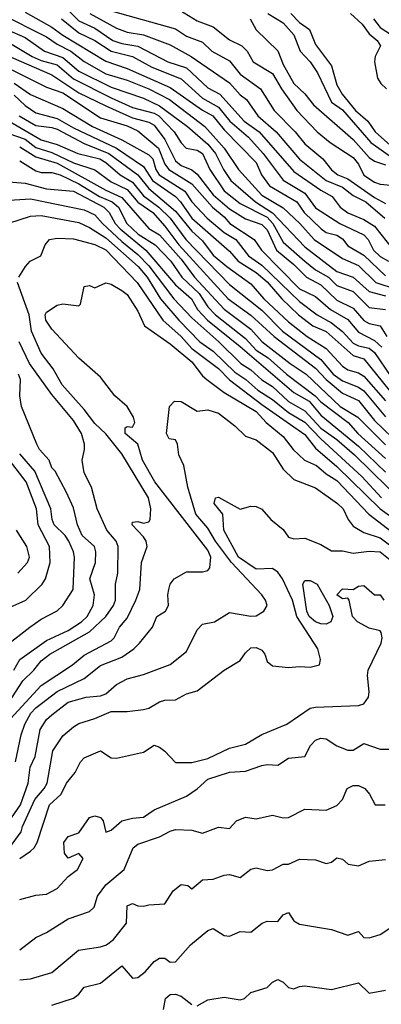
# Model space of a CAD drawing. Header units: metres. Extents: x -51132 to -49532, y -231222 to -229437.
# Tile 391 of 656: x -50544 to -50510, y -230591 to -230499. Entities that reach past the tile are written whole.
import ezdxf

# ---------------------------------------------------------------- set-up
doc = ezdxf.new("R2010")
doc.units = ezdxf.units.M
for name, color, linetype in [('CONTOUR_HALF', 8, 'Continuous'), ('CONTOUR_INDEX', 1, 'Continuous'), ('CONTOUR_INTER', 3, 'Continuous')]:
    doc.layers.add(name, color=color, linetype=linetype)

msp = doc.modelspace()

# ---------------------------------------------------------------- linework, layer by layer
at = {"layer": 'CONTOUR_HALF'}
for points, elevation in [([(-50545.901, -230498.759), (-50541.58, -230500.927), (-50540.58, -230501.609), (-50539.317, -230502.259), (-50538.08, -230503.235), (-50536.08, -230504.368), (-50534.08, -230504.962), (-50532.08, -230505.756), (-50530.139, -230506.759), (-50526.865, -230509.259), (-50525.075, -230511.259), (-50523.735, -230513.259), (-50521.58, -230515.642), (-50519.58, -230516.819), (-50518.046, -230518.259), (-50516.708, -230519.759), (-50514.08, -230521.509), (-50512.58, -230522.157), (-50510.969, -230523.759), (-50509.08, -230524.378)], 61.5), ([(-50537.547, -230498.759), (-50535.08, -230500.124), (-50534.08, -230500.499), (-50532.58, -230500.756), (-50530.08, -230501.674), (-50528.149, -230502.759), (-50524.58, -230505.217), (-50523.58, -230506.31), (-50522.997, -230506.759), (-50521.926, -230508.259), (-50520.242, -230509.759), (-50518.08, -230512.281), (-50515.596, -230514.259), (-50514.08, -230514.894), (-50513.08, -230515.672), (-50511.898, -230516.259), (-50510.143, -230517.759)], 59.5), ([(-50529.58, -230498.203), (-50527.58, -230499.437), (-50526.08, -230499.996), (-50524.58, -230501.218), (-50523.438, -230501.759), (-50522.937, -230502.259), (-50522.365, -230503.259), (-50520.58, -230504.342), (-50519.74, -230505.759), (-50518.313, -230507.759), (-50516.428, -230509.759), (-50515.228, -230510.759), (-50513.08, -230512.126), (-50512.577, -230512.759), (-50512.08, -230513.772), (-50511.08, -230514.43), (-50510.58, -230514.606), (-50509.58, -230514.708)], 58.5), ([(-50521.015, -230498.759), (-50519.58, -230499.629), (-50518.603, -230500.759), (-50518.017, -230502.259), (-50517.081, -230503.259), (-50516.4, -230504.259), (-50515.08, -230506.984), (-50514.08, -230507.706), (-50511.422, -230510.759), (-50509.3, -230512.259)], 57.5), ([(-50513.317, -230498.759), (-50512.249, -230499.759), (-50511.58, -230500.658), (-50510.845, -230501.259), (-50510.528, -230501.759), (-50511.037, -230502.759), (-50511.1, -230503.259), (-50510.8, -230504.759), (-50510.489, -230505.259), (-50509.967, -230505.759)], 56.5), ([(-50540.178, -230499.259), (-50538.58, -230500.572), (-50537.08, -230501.274), (-50535.589, -230502.259), (-50533.58, -230502.766), (-50531.791, -230503.759), (-50529.08, -230504.836), (-50527.08, -230506.615), (-50525.58, -230507.46), (-50524.551, -230508.759), (-50522.806, -230510.259), (-50521.427, -230511.759), (-50519.58, -230514.247), (-50517.58, -230515.457), (-50516.58, -230516.803), (-50514.327, -230518.259), (-50512.08, -230519.311), (-50511.683, -230519.759), (-50511.174, -230520.759), (-50510.58, -230521.345), (-50509.793, -230521.759)], 60.5), ([(-50545.08, -230501.461), (-50542.913, -230502.759), (-50542.08, -230503.124), (-50540.58, -230503.522), (-50539.08, -230504.834), (-50535.58, -230506.595), (-50533.58, -230507.486), (-50531.58, -230508.027), (-50531.147, -230508.259), (-50529.71, -230509.759), (-50529.08, -230510.774), (-50528.615, -230511.259), (-50527.58, -230511.469), (-50527.08, -230511.763), (-50526.412, -230513.259), (-50525.08, -230515.221), (-50523.58, -230516.415), (-50521.08, -230517.692), (-50520.538, -230518.259), (-50519.58, -230520.005), (-50517.58, -230521.777), (-50516.58, -230522.558), (-50515.359, -230523.259), (-50514.58, -230524.017), (-50513.08, -230524.592), (-50511.58, -230526.076), (-50510.08, -230526.269)], 62.5), ([(-50546.08, -230503.373), (-50541.58, -230505.611), (-50540.08, -230506.144), (-50536.58, -230508.452), (-50534.08, -230509.197), (-50533.08, -230509.667), (-50531.182, -230511.259), (-50530.598, -230512.759), (-50530.225, -230513.259), (-50528.08, -230514.596), (-50526.145, -230516.759), (-50525.08, -230517.642), (-50524.553, -230518.259), (-50522.291, -230519.759), (-50521.591, -230520.759), (-50518.08, -230524.329), (-50516.58, -230525.034), (-50515.195, -230526.259), (-50513.58, -230527.179), (-50512.58, -230528.345), (-50511.08, -230529.131), (-50510.422, -230529.759)], 63.5), ([(-50544.58, -230506.363), (-50543.58, -230507.316), (-50542.58, -230507.974), (-50540.58, -230508.515), (-50539.08, -230509.368), (-50535.08, -230511.263), (-50532.58, -230512.962), (-50531.723, -230514.259), (-50529.586, -230515.759), (-50529.116, -230516.259), (-50528.08, -230517.769), (-50524.58, -230520.849), (-50523.772, -230521.759), (-50522.08, -230522.825), (-50521.08, -230523.685), (-50519.714, -230525.259), (-50518.158, -230526.759), (-50516.818, -230527.759), (-50515.58, -230528.299), (-50513.08, -230530.537), (-50512.08, -230530.834), (-50509.719, -230533.759)], 64.5), ([(-50545.057, -230508.759), (-50542.08, -230510.492), (-50540.58, -230510.922), (-50538.672, -230511.759), (-50536.641, -230512.259), (-50536.08, -230512.594), (-50534.741, -230513.759), (-50533.58, -230514.438), (-50532.58, -230515.704), (-50531.139, -230516.759), (-50530.094, -230517.759), (-50528.626, -230519.759), (-50524.58, -230523.922), (-50521.58, -230526.331), (-50519.655, -230528.259), (-50516.08, -230530.89), (-50514.941, -230532.259), (-50514.08, -230532.894), (-50512.58, -230533.471), (-50512.08, -230533.822), (-50510.08, -230536.217)], 65.5), ([(-50544.08, -230511.151), (-50542.58, -230512.073), (-50540.58, -230512.658), (-50536.08, -230515.164), (-50534.58, -230515.842), (-50532.08, -230518.726), (-50531.08, -230519.314), (-50529.08, -230521.575), (-50527.82, -230523.259), (-50525.08, -230526.236), (-50522.58, -230528.073), (-50521.58, -230529.213), (-50518.939, -230531.259), (-50517.438, -230532.259), (-50514.273, -230535.259), (-50512.636, -230536.259), (-50510.08, -230538.822)], 66.5), ([(-50547.08, -230514.246), (-50543.58, -230514.521), (-50541.58, -230515.035), (-50539.08, -230515.254), (-50536.264, -230516.759), (-50535.745, -230517.259), (-50535.214, -230518.259), (-50534.741, -230518.759), (-50532.348, -230520.759), (-50529.58, -230523.958), (-50528.102, -230525.259), (-50527.556, -230526.259), (-50526.603, -230527.259), (-50523.58, -230529.677), (-50518.58, -230533.96), (-50517.165, -230534.759), (-50516.08, -230536.062), (-50512.58, -230538.963), (-50510.08, -230541.352)], 67.5), ([(-50545.08, -230518.227), (-50543.08, -230517.588), (-50542.08, -230517.534), (-50538.58, -230518.176), (-50537.58, -230518.64), (-50536.08, -230519.602), (-50533.054, -230522.259), (-50532.229, -230523.259), (-50530.975, -230525.259), (-50529.287, -230527.259), (-50527.327, -230529.259), (-50526.08, -230530.119), (-50524.08, -230532.081), (-50523.05, -230532.759), (-50521.934, -230533.759), (-50520.58, -230534.624), (-50519.08, -230535.809), (-50517.58, -230536.706), (-50516.08, -230538.262), (-50512.283, -230541.759), (-50510.447, -230543.759)], 68.5), ([(-50544.465, -230568.259), (-50543.953, -230565.759), (-50543.605, -230564.759), (-50543.041, -230563.759), (-50542.58, -230563.253), (-50540.58, -230561.736), (-50538.08, -230560.52), (-50536.58, -230559.323), (-50534.58, -230558.547), (-50533.478, -230557.759), (-50532.928, -230557.259), (-50531.728, -230555.759), (-50531.317, -230554.759), (-50530.528, -230554.259), (-50530.235, -230553.759), (-50530.314, -230552.759), (-50530.227, -230552.259), (-50530.08, -230551.756), (-50529.709, -230551.259), (-50528.58, -230550.619), (-50527.08, -230550.63), (-50526.58, -230550.484), (-50526.398, -230550.259), (-50526.317, -230549.259), (-50526.58, -230548.606), (-50531.511, -230542.259), (-50532.654, -230540.259), (-50533.091, -230538.759), (-50534.257, -230537.759), (-50534.268, -230537.259), (-50534.08, -230537.115), (-50533.58, -230537.193), (-50533.36, -230536.759), (-50533.494, -230536.259), (-50534.077, -230535.259), (-50535.246, -230534.259), (-50536.58, -230532.53), (-50538.58, -230530.78), (-50541.08, -230528.085), (-50541.658, -230527.259), (-50541.705, -230526.759), (-50541.58, -230526.511), (-50540.58, -230525.847), (-50540.08, -230525.719), (-50538.58, -230525.9), (-50538.411, -230525.759), (-50538.08, -230524.126), (-50537.58, -230524.03), (-50537.08, -230524.231), (-50536.08, -230523.779), (-50535.58, -230523.9), (-50534.58, -230524.476), (-50534.08, -230524.873), (-50533.58, -230525.63), (-50533.08, -230526.415), (-50532.485, -230527.759), (-50530.08, -230529.456), (-50528.08, -230531.123), (-50527.08, -230532.427), (-50526.69, -230532.759), (-50525.08, -230533.974), (-50522.08, -230535.729), (-50521.16, -230536.759), (-50519.58, -230538.036), (-50518.663, -230539.259), (-50517.59, -230540.259), (-50516.494, -230540.759), (-50515.58, -230541.522), (-50514.58, -230542.124), (-50511.612, -230545.259), (-50509.08, -230547.222)], 69.5), ([(-50546.417, -230564.759), (-50543.797, -230560.759), (-50542.761, -230559.759), (-50542.08, -230558.891), (-50541.284, -230558.259), (-50537.58, -230556.204), (-50536.08, -230554.78), (-50535.353, -230553.759), (-50535.186, -230553.259), (-50535.174, -230551.759), (-50534.942, -230550.759), (-50534.928, -230548.259), (-50535.104, -230547.759), (-50535.976, -230546.759), (-50536.866, -230544.759), (-50537.388, -230542.759), (-50538.08, -230541.433), (-50538.275, -230540.259), (-50538.042, -230539.259), (-50538.053, -230538.759), (-50538.336, -230537.759), (-50539.08, -230536.551), (-50541.08, -230534.154), (-50543.174, -230531.259), (-50544.132, -230529.259)], 68.5), ([(-50545.08, -230557.263), (-50543.13, -230555.759), (-50542.08, -230555.027), (-50540.58, -230554.232), (-50540.071, -230553.759), (-50539.096, -230552.259), (-50538.998, -230549.259), (-50539.072, -230548.759), (-50539.523, -230547.759), (-50539.854, -230547.259), (-50540.866, -230546.259), (-50541.061, -230545.759), (-50541.183, -230544.759), (-50542.668, -230541.259), (-50544.08, -230539.663)], 67.5), ([(-50545.02, -230576.259), (-50543.952, -230574.759), (-50543.83, -230574.259), (-50542.662, -230571.759), (-50541.807, -230570.759), (-50541.533, -230570.259), (-50541.001, -230567.259), (-50540.08, -230565.859), (-50539.08, -230565.008), (-50538.58, -230564.708), (-50537.08, -230564.251), (-50535.58, -230563.59), (-50534.08, -230563.598), (-50532.58, -230563.418), (-50532.08, -230563.288), (-50531.08, -230562.699), (-50530.58, -230562.538), (-50529.58, -230562.515), (-50528.58, -230561.962), (-50527.58, -230561.662), (-50525.08, -230559.753), (-50523.58, -230558.862), (-50523.08, -230558.143), (-50522.58, -230557.682), (-50522.08, -230557.643), (-50521.58, -230557.889), (-50521.286, -230558.259), (-50521.08, -230558.937), (-50520.58, -230559.353), (-50519.08, -230559.519), (-50518.08, -230559.405), (-50517.08, -230559.47), (-50516.195, -230559.259), (-50516.108, -230558.759), (-50516.355, -230557.759), (-50518.307, -230554.759), (-50518.702, -230553.259), (-50519.641, -230551.259), (-50520.08, -230550.65), (-50520.58, -230550.313), (-50522.08, -230550.371), (-50523.721, -230549.259), (-50525.113, -230546.759), (-50525.178, -230545.259), (-50526.001, -230544.259), (-50525.883, -230543.759), (-50525.58, -230543.69), (-50523.58, -230544.807), (-50522.58, -230544.529), (-50522.08, -230544.537), (-50521.58, -230544.813), (-50520.745, -230545.759), (-50519.58, -230546.681), (-50519.08, -230547.399), (-50518.58, -230547.554), (-50517.58, -230547.505), (-50516.08, -230548.087), (-50515.08, -230548.678), (-50514.08, -230548.677), (-50513.08, -230548.888), (-50511.58, -230548.694), (-50510.58, -230548.765), (-50508.08, -230550.746)], 70.5), ([(-50544.249, -230550.759), (-50543.343, -230549.759), (-50543.169, -230549.259), (-50543.41, -230548.259), (-50544.389, -230546.759)], 66.5), ([(-50544.08, -230581.054), (-50542.58, -230580.647), (-50541.58, -230580.556), (-50540.58, -230580.031), (-50539.58, -230578.925), (-50538.71, -230578.259), (-50538.175, -230577.259), (-50538.58, -230576.769), (-50539.58, -230577.215), (-50539.926, -230576.759), (-50539.973, -230575.759), (-50539.58, -230575.213), (-50538.58, -230574.85), (-50537.58, -230573.446), (-50537.08, -230573.289), (-50536.58, -230573.452), (-50536.315, -230573.759), (-50536.08, -230574.792), (-50535.58, -230574.626), (-50534.58, -230573.746), (-50533.58, -230573.484), (-50532.58, -230573.407), (-50531.58, -230572.735), (-50528.58, -230571.446), (-50527.58, -230570.773), (-50526.58, -230569.88), (-50524.58, -230569.214), (-50523.08, -230569.123), (-50521.58, -230568.617), (-50521.08, -230568.525), (-50520.08, -230568.589), (-50519.08, -230567.941), (-50517.58, -230567.787), (-50517.037, -230566.759), (-50516.58, -230566.265), (-50516.08, -230566.061), (-50515.58, -230566.135), (-50514.58, -230566.792), (-50513.58, -230567.189), (-50513.08, -230567.198), (-50512.08, -230566.557), (-50510.58, -230567.088), (-50509.58, -230567.089)], 71.5), ([(-50544.08, -230588.522), (-50543.08, -230588.434), (-50541.08, -230587.835), (-50538.604, -230585.759), (-50536.58, -230585.457), (-50536.001, -230585.259), (-50535.357, -230584.759), (-50534.163, -230583.259), (-50534.08, -230581.647), (-50533.58, -230581.417), (-50533.08, -230581.655), (-50532.58, -230581.685), (-50532.08, -230581.538), (-50530.58, -230581.46), (-50529.812, -230580.259), (-50529.08, -230579.67), (-50528.459, -230579.759), (-50528.08, -230580.078), (-50527.08, -230579.218), (-50526.08, -230579.163), (-50525.08, -230578.779), (-50524.58, -230578.738), (-50523.58, -230579), (-50522.58, -230578.229), (-50522.08, -230578.104), (-50521.08, -230578.364), (-50520.58, -230578.302), (-50519.58, -230577.774), (-50519.08, -230577.784), (-50518.08, -230577.296), (-50516.58, -230577.357), (-50515.58, -230577.699), (-50515.08, -230577.586), (-50514.58, -230577.179), (-50514.08, -230577.293), (-50513.55, -230577.759), (-50512.58, -230577.925), (-50511.58, -230577.508), (-50510.08, -230577.336)], 72.5), ([(-50527.58, -230590.94), (-50526.58, -230590.384), (-50525.08, -230590.123), (-50523.58, -230590.373), (-50523.178, -230590.259), (-50522.58, -230589.705), (-50521.08, -230589.212), (-50520.58, -230588.728), (-50520.08, -230588.499), (-50519.58, -230588.746), (-50519.08, -230589.242), (-50518.58, -230589.344), (-50518.08, -230589.124), (-50517.58, -230589.077), (-50515.08, -230589.419), (-50512.58, -230588.782), (-50511.58, -230589.762), (-50510.08, -230589.49)], 73.5), ([(-50530.707, -230591.259), (-50530.53, -230590.259), (-50530.08, -230589.887), (-50529.58, -230589.846), (-50529.08, -230590.041), (-50528.08, -230590.819)], 73.5)]:
    msp.add_lwpolyline(points, dxfattribs=dict(at, elevation=elevation))
at = {"layer": 'CONTOUR_INDEX'}
for points, elevation in [([(-50539.753, -230498.259), (-50538.58, -230499.438), (-50537.08, -230500.118), (-50535.427, -230501.259), (-50534.58, -230501.543), (-50533.08, -230501.803), (-50530.292, -230503.259), (-50528.58, -230503.813), (-50526.58, -230505.668), (-50525.468, -230506.259), (-50523.21, -230508.759), (-50521.819, -230509.759), (-50518.58, -230513.45), (-50516.08, -230515.186), (-50515.029, -230515.759), (-50514.298, -230516.759), (-50513.58, -230517.275), (-50512.08, -230517.893), (-50511.08, -230518.513), (-50509.328, -230520.759)], 60), ([(-50544.128, -230508.259), (-50542.58, -230509.178), (-50541.08, -230509.352), (-50540.58, -230509.521), (-50538.08, -230510.839), (-50535.786, -230511.759), (-50533.089, -230513.759), (-50532.08, -230515.022), (-50529.58, -230517.118), (-50528.08, -230518.978), (-50527.08, -230519.884), (-50526.08, -230521.195), (-50524.816, -230522.259), (-50522.58, -230523.857), (-50521.367, -230525.259), (-50519.08, -230527.391), (-50517.353, -230528.759), (-50515.58, -230529.871), (-50514.08, -230531.517), (-50513.58, -230531.848), (-50512.58, -230532.14), (-50512.08, -230532.438), (-50510.08, -230534.753)], 65), ([(-50545.745, -230574.759), (-50544.018, -230572.259), (-50543.297, -230570.259), (-50543.092, -230568.759), (-50542.639, -230567.759), (-50542.171, -230565.259), (-50541.58, -230564.342), (-50541.08, -230563.889), (-50539.58, -230562.74), (-50537.885, -230562.259), (-50536.58, -230562.134), (-50536.08, -230561.959), (-50535.08, -230561.09), (-50534.08, -230560.571), (-50532.58, -230560.158), (-50530.08, -230559.23), (-50528.58, -230558.022), (-50527.58, -230556.011), (-50527.08, -230555.466), (-50525.978, -230555.259), (-50524.58, -230554.399), (-50522.58, -230554.739), (-50522.08, -230554.713), (-50521.368, -230554.259), (-50521.082, -230553.759), (-50521.224, -230553.259), (-50521.563, -230552.759), (-50524.385, -230549.759), (-50525.868, -230547.759), (-50526.58, -230546.579), (-50527.692, -230545.259), (-50528.432, -230542.759), (-50528.825, -230540.759), (-50529.28, -230539.759), (-50529.409, -230538.759), (-50529.58, -230538.368), (-50530.19, -230538.259), (-50530.417, -230537.759), (-50530.158, -230535.259), (-50529.694, -230534.759), (-50529.08, -230534.796), (-50527.58, -230535.684), (-50526.58, -230535.583), (-50525.58, -230535.897), (-50524.08, -230537.054), (-50523.08, -230538.021), (-50522.08, -230538.372), (-50520.58, -230539.548), (-50519.58, -230541.098), (-50518.58, -230542.032), (-50516.58, -230542.832), (-50514.542, -230544.259), (-50513.998, -230544.759), (-50513.548, -230545.759), (-50513.08, -230546.385), (-50512.08, -230546.959), (-50510.58, -230547.471), (-50509.58, -230548.203)], 70)]:
    msp.add_lwpolyline(points, dxfattribs=dict(at, elevation=elevation))
at = {"layer": 'CONTOUR_INTER'}
for points, elevation in [([(-50543.58, -230498.652), (-50541.08, -230500.03), (-50540.08, -230500.766), (-50536.08, -230503.203), (-50534.08, -230503.859), (-50530.08, -230505.645), (-50527.08, -230507.741), (-50526.137, -230508.259), (-50525.08, -230509.565), (-50522.08, -230512.604), (-50521.587, -230513.759), (-50520.859, -230514.759), (-50518.3, -230516.259), (-50517.624, -230517.259), (-50516.05, -230518.759), (-50515.58, -230519.117), (-50514.58, -230519.354), (-50514.08, -230519.691), (-50513.58, -230520.333), (-50512.08, -230521.195), (-50510.08, -230523.114)], 61), ([(-50535.58, -230498.509), (-50529.58, -230500.18), (-50528.58, -230500.862), (-50527.08, -230501.436), (-50526.208, -230502.259), (-50524.58, -230503.161), (-50523.58, -230504.387), (-50521.678, -230505.759), (-50520.422, -230507.759), (-50518.452, -230509.759), (-50517.58, -230510.871), (-50515.895, -230512.259), (-50515.08, -230513.272), (-50514.511, -230513.759), (-50513.58, -230514.111), (-50511.08, -230515.867), (-50510.08, -230516.396)], 59), ([(-50518.867, -230498.759), (-50518.08, -230499.601), (-50517.144, -230500.259), (-50516.58, -230501.628), (-50515.08, -230503.616), (-50514.58, -230505.381), (-50514.1, -230506.259), (-50512.865, -230507.759), (-50511.721, -230508.759), (-50511.043, -230509.759), (-50508.777, -230511.759)], 57), ([(-50522.637, -230499.259), (-50522.08, -230500.291), (-50520.08, -230502.244), (-50519.58, -230503.508), (-50518.605, -230505.259), (-50517.58, -230506.226), (-50516.763, -230507.259), (-50513.08, -230510.477), (-50511.58, -230512.133), (-50511.08, -230512.473), (-50510.08, -230512.807)], 58), ([(-50511.173, -230499.259), (-50510.58, -230500.071), (-50509.513, -230500.759)], 56), ([(-50545.266, -230500.259), (-50543.58, -230501.006), (-50541.765, -230502.259), (-50540.08, -230502.85), (-50538.58, -230504.118), (-50535.58, -230505.612), (-50532.58, -230506.64), (-50531.08, -230507.332), (-50528.478, -230509.259), (-50526.58, -230510.91), (-50525.881, -230511.759), (-50525.122, -230513.259), (-50524.462, -230514.259), (-50522.164, -230516.259), (-50520.58, -230517.291), (-50517.58, -230520.44), (-50514.58, -230522.735), (-50513.08, -230523.259), (-50511.58, -230524.571), (-50510.08, -230524.978)], 62), ([(-50545.58, -230502.501), (-50541.08, -230504.446), (-50538.58, -230506.12), (-50536.08, -230507.352), (-50533.58, -230508.458), (-50532.08, -230508.847), (-50531.58, -230509.127), (-50530.58, -230510.452), (-50529.58, -230512.453), (-50529.08, -230512.879), (-50528.08, -230513.281), (-50527.58, -230513.699), (-50526.08, -230515.597), (-50524.58, -230516.893), (-50523.08, -230517.846), (-50521.58, -230518.37), (-50521.08, -230518.852), (-50520.202, -230520.759), (-50518.58, -230522.075), (-50517.429, -230523.259), (-50516.08, -230523.957), (-50514.58, -230525.398), (-50513.08, -230526.122), (-50512.08, -230527.29), (-50511.58, -230527.55), (-50510.58, -230527.764), (-50509.941, -230528.759)], 63), ([(-50544.58, -230505.228), (-50543.08, -230506.301), (-50540.08, -230507.58), (-50537.319, -230509.259), (-50534.58, -230510.503), (-50532.08, -230511.887), (-50531.71, -230512.259), (-50531.428, -230513.259), (-50531.103, -230513.759), (-50528.718, -230515.259), (-50528.08, -230516.261), (-50526.664, -230517.759), (-50525.08, -230519.118), (-50523.995, -230519.759), (-50522.802, -230521.259), (-50521.58, -230522.124), (-50518.08, -230525.499), (-50516.418, -230526.759), (-50515.08, -230527.482), (-50514.08, -230528.31), (-50513.08, -230529.377), (-50512.58, -230529.642), (-50511.58, -230529.856), (-50511.081, -230530.259), (-50509.58, -230532.47)], 64), ([(-50545.08, -230509.918), (-50543.58, -230510.441), (-50542.58, -230511.204), (-50541.08, -230511.683), (-50539.08, -230512.633), (-50537.08, -230513.289), (-50535.58, -230514.411), (-50534.08, -230515.1), (-50533.08, -230516.275), (-50531.691, -230517.259), (-50530.58, -230518.501), (-50529.28, -230520.259), (-50524.685, -230525.259), (-50522.58, -230526.774), (-50520.41, -230528.759), (-50516.58, -230531.697), (-50515.58, -230532.758), (-50514.08, -230534.019), (-50512.58, -230534.706), (-50511.08, -230536.555), (-50506.08, -230541.398)], 66), ([(-50544.08, -230512.443), (-50542.58, -230513.39), (-50542.08, -230513.532), (-50541.08, -230513.528), (-50540.313, -230513.759), (-50538.58, -230514.573), (-50536.662, -230515.759), (-50535.484, -230516.259), (-50534.878, -230516.759), (-50534.128, -230518.259), (-50533.052, -230519.259), (-50531.491, -230520.259), (-50530.041, -230521.759), (-50529.004, -230523.259), (-50527.405, -230524.759), (-50526.58, -230526.011), (-50525.886, -230526.759), (-50523.08, -230528.955), (-50522.08, -230530.034), (-50520.98, -230530.759), (-50519.26, -230532.259), (-50516.621, -230534.259), (-50516.08, -230534.836), (-50513.537, -230536.759), (-50512.629, -230537.759), (-50510.08, -230540.097)], 67), ([(-50546.08, -230516.155), (-50543.08, -230515.98), (-50538.08, -230517.01), (-50537.08, -230517.453), (-50536.365, -230518.259), (-50534.58, -230519.949), (-50533.08, -230521.157), (-50532.08, -230522.189), (-50529.752, -230525.259), (-50528.08, -230527.042), (-50525.55, -230529.259), (-50523.513, -230531.259), (-50522.58, -230531.854), (-50521.58, -230532.779), (-50520.58, -230533.411), (-50519.08, -230534.796), (-50517.58, -230535.661), (-50516.08, -230537.269), (-50514.58, -230538.342), (-50512.944, -230539.759), (-50508.341, -230544.259)], 68), ([(-50544.145, -230523.259), (-50543.53, -230522.259), (-50543.093, -230521.759), (-50542.112, -230521.259), (-50541.724, -230520.259), (-50541.295, -230519.759), (-50540.58, -230519.628), (-50539.08, -230519.689), (-50537.08, -230520.209), (-50536.08, -230520.72), (-50533.162, -230523.759), (-50530.759, -230527.259), (-50529.08, -230528.773), (-50528.08, -230529.889), (-50525.58, -230531.727), (-50524.58, -230532.775), (-50521.58, -230535.065), (-50517.58, -230537.875), (-50516.58, -230539.149), (-50514.58, -230540.828), (-50510.58, -230544.767), (-50507.08, -230547.237)], 69), ([(-50544.94, -230564.259), (-50542.08, -230561.191), (-50539.174, -230559.259), (-50538.08, -230558.364), (-50535.58, -230557.021), (-50535.296, -230556.759), (-50534.802, -230555.759), (-50534.08, -230554.921), (-50533.27, -230553.259), (-50532.913, -230552.259), (-50532.74, -230549.759), (-50532.239, -230548.259), (-50532.317, -230547.759), (-50532.58, -230547.363), (-50533.636, -230546.259), (-50533.58, -230546.022), (-50533.08, -230545.959), (-50532.58, -230546.094), (-50532.08, -230545.977), (-50531.943, -230545.759), (-50531.872, -230544.759), (-50532.089, -230543.759), (-50534.58, -230539.669), (-50536.08, -230537.809), (-50537.08, -230536.851), (-50538.08, -230535.54), (-50540.137, -230533.259), (-50540.976, -230531.759), (-50542.08, -230530.297), (-50542.986, -230528.259), (-50543.187, -230526.759), (-50544.274, -230523.759)], 69), ([(-50544.63, -230559.759), (-50544.05, -230558.759), (-50541.58, -230556.992), (-50539.58, -230556.073), (-50538.338, -230555.259), (-50537.805, -230554.759), (-50537.26, -230553.759), (-50537.114, -230552.759), (-50537.562, -230551.259), (-50537.018, -230549.759), (-50536.987, -230548.759), (-50537.115, -230548.259), (-50538.267, -230547.259), (-50538.712, -230546.259), (-50539.08, -230544.661), (-50539.718, -230543.259), (-50540.786, -230541.259), (-50541.08, -230540.965), (-50541.352, -230540.259), (-50542.228, -230539.259), (-50542.499, -230538.759), (-50543.916, -230535.259), (-50544.06, -230534.259), (-50544.018, -230532.759), (-50544.2, -230532.259)], 68), ([(-50545.58, -230554.174), (-50543.503, -230553.259), (-50541.977, -230551.759), (-50541.688, -230551.259), (-50541.251, -230549.759), (-50541.3, -230548.259), (-50542.373, -230546.259), (-50542.526, -230544.759), (-50543.464, -230542.259), (-50545.022, -230540.259)], 67), ([(-50544.08, -230577.233), (-50543.08, -230576.568), (-50542.737, -230576.259), (-50542.457, -230575.759), (-50541.32, -230572.259), (-50540.211, -230571.259), (-50539.733, -230570.259), (-50538.909, -230569.259), (-50538.421, -230568.259), (-50538.08, -230567.882), (-50536.58, -230567.244), (-50535.58, -230567.899), (-50535.08, -230567.931), (-50532.58, -230567.362), (-50531.58, -230566.734), (-50531.08, -230566.897), (-50530.58, -230567.281), (-50529.58, -230568.325), (-50528.08, -230568.324), (-50526.58, -230567.968), (-50524.58, -230566.99), (-50523.08, -230566.639), (-50521.58, -230565.733), (-50519.256, -230564.759), (-50517.08, -230563.297), (-50516.58, -230563.185), (-50512.58, -230563.023), (-50512.08, -230562.87), (-50511.659, -230562.259), (-50511.586, -230561.759), (-50511.741, -230560.259), (-50511.68, -230559.759), (-50510.481, -230557.259), (-50510.389, -230556.759), (-50510.468, -230556.259), (-50510.58, -230556.11), (-50511.58, -230555.848), (-50512.662, -230555.259), (-50513.146, -230554.759), (-50513.446, -230553.259), (-50513.58, -230553.075), (-50514.08, -230553.118), (-50514.604, -230552.759), (-50514.08, -230552.189), (-50513.08, -230552.253), (-50512.58, -230551.939), (-50512.08, -230551.901), (-50511.08, -230552.77), (-50510.58, -230552.763), (-50510.235, -230553.259)], 71), ([(-50517.744, -230551.759), (-50517.58, -230551.44), (-50517.08, -230551.423), (-50516.435, -230551.759), (-50515.298, -230553.759), (-50514.968, -230554.759), (-50515.16, -230555.259), (-50515.58, -230555.482), (-50516.08, -230555.462), (-50516.58, -230555.275), (-50517.163, -230554.759), (-50517.379, -230554.259), (-50517.744, -230551.759)], 71), ([(-50544.08, -230585.736), (-50542.58, -230584.592), (-50541.58, -230584.112), (-50539.58, -230582.846), (-50537.58, -230582.166), (-50537.168, -230581.759), (-50536.831, -230580.759), (-50536.08, -230579.693), (-50534.377, -230578.259), (-50533.541, -230576.259), (-50533.08, -230575.91), (-50531.08, -230575.223), (-50530.08, -230574.701), (-50529.58, -230574.555), (-50528.08, -230574.626), (-50527.08, -230574.898), (-50525.58, -230574.327), (-50524.58, -230574.45), (-50523.927, -230573.759), (-50523.08, -230573.401), (-50522.08, -230573.574), (-50520.58, -230573.213), (-50519.58, -230573.483), (-50519.08, -230573.436), (-50517.58, -230572.667), (-50515.58, -230572.748), (-50514.58, -230572.321), (-50514.081, -230571.759), (-50513.639, -230570.759), (-50513.08, -230570.453), (-50512.58, -230570.467), (-50511.983, -230570.759), (-50511.543, -230571.259), (-50511.039, -230572.259), (-50510.108, -230572.259)], 72), ([(-50541.08, -230590.857), (-50539.08, -230590.205), (-50538.58, -230589.857), (-50538.08, -230589.203), (-50536.58, -230588.826), (-50534.58, -230587.221), (-50533.58, -230588.353), (-50533.08, -230588.302), (-50532.406, -230587.759), (-50531.58, -230586.813), (-50531.08, -230586.488), (-50530.58, -230586.507), (-50530.08, -230586.859), (-50529.58, -230586.853), (-50528.186, -230585.259), (-50526.58, -230583.921), (-50526.08, -230583.755), (-50525.08, -230584.406), (-50524.58, -230584.463), (-50523.58, -230584.016), (-50522.58, -230584.075), (-50521.549, -230583.259), (-50521.08, -230583.077), (-50520.08, -230583.084), (-50519.58, -230582.49), (-50519.08, -230582.246), (-50518.58, -230583.047), (-50518.08, -230583.347), (-50515.08, -230583.83), (-50513.58, -230584.354), (-50512.58, -230584.019), (-50512.08, -230584.569), (-50511.58, -230584.614), (-50510.58, -230584.297), (-50509.58, -230583.644)], 73)]:
    msp.add_lwpolyline(points, dxfattribs=dict(at, elevation=elevation))

doc.saveas('drawing.dxf')
